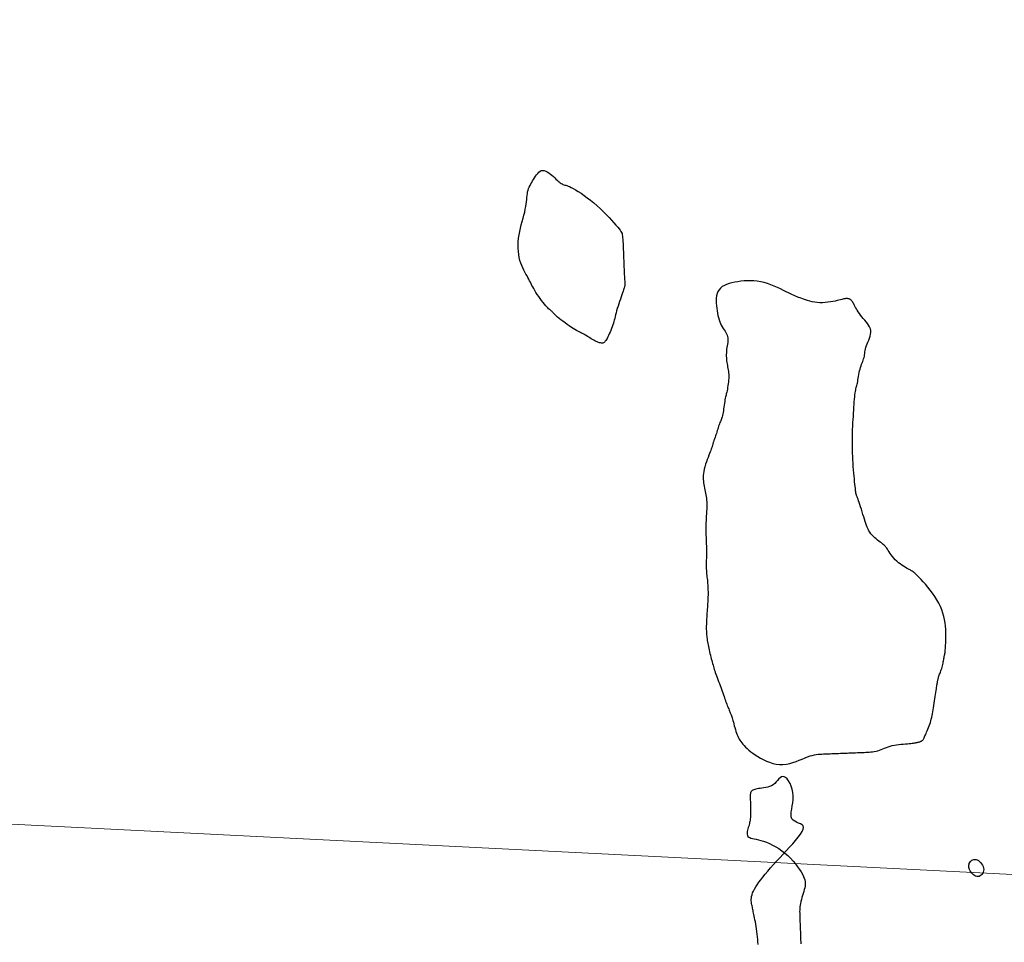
# Model space of a CAD drawing. Header units: millimetres. Extents: x 32690613 to 32693367, y 5343692 to 5344708.
# Tile 479 of 656: x 32692883 to 32692919, y 5344193 to 5344227. Entities that reach past the tile are written whole.
import ezdxf

# ---------------------------------------------------------------- set-up
doc = ezdxf.new("R2010")
doc.units = ezdxf.units.MM
doc.header["$LTSCALE"] = 20
doc.layers.get('0').update_dxf_attribs({"lineweight": 18})
doc.layers.get('Defpoints').update_dxf_attribs({"color": 11, "lineweight": 18})
doc.layers.add('02-DGM_HL_492.00', color=82, linetype='Continuous')

# ---------------------------------------------------------------- blocks, each defined once
blk = doc.blocks.new('A$C78070446')
blk.add_line((4469482.471, 5342769.75), (4470232.054, 5342702.499))

msp = doc.modelspace()

# ---------------------------------------------------------------- linework, layer by layer
at = {"layer": '02-DGM_HL_492.00', "elevation": 492, "flags": 128}
for points in [[(32692904.205, 5344214.887), (32692904.182, 5344214.844), (32692904.16, 5344214.808), (32692904.139, 5344214.778), (32692904.119, 5344214.754), (32692904.098, 5344214.736), (32692904.075, 5344214.723), (32692904.051, 5344214.715), (32692904.024, 5344214.711), (32692903.994, 5344214.712), (32692903.96, 5344214.718), (32692903.924, 5344214.726), (32692903.886, 5344214.739), (32692903.845, 5344214.754), (32692903.802, 5344214.773), (32692903.758, 5344214.795), (32692903.713, 5344214.818), (32692903.667, 5344214.844), (32692903.62, 5344214.872), (32692903.574, 5344214.901), (32692903.527, 5344214.93), (32692903.481, 5344214.959), (32692903.435, 5344214.987), (32692903.39, 5344215.013), (32692903.347, 5344215.038), (32692903.305, 5344215.06), (32692903.263, 5344215.081), (32692903.221, 5344215.102), (32692903.177, 5344215.123), (32692903.13, 5344215.148), (32692903.079, 5344215.175), (32692903.022, 5344215.208), (32692902.96, 5344215.247), (32692902.89, 5344215.292), (32692902.815, 5344215.343), (32692902.737, 5344215.398), (32692902.658, 5344215.455), (32692902.581, 5344215.513), (32692902.507, 5344215.569), (32692902.44, 5344215.622), (32692902.381, 5344215.671), (32692902.332, 5344215.714), (32692902.293, 5344215.751), (32692902.261, 5344215.783), (32692902.235, 5344215.81), (32692902.214, 5344215.834), (32692902.196, 5344215.854), (32692902.18, 5344215.872), (32692902.164, 5344215.888), (32692902.147, 5344215.902), (32692902.128, 5344215.917), (32692902.107, 5344215.933), (32692902.083, 5344215.952), (32692902.056, 5344215.976), (32692902.025, 5344216.005), (32692901.989, 5344216.042), (32692901.948, 5344216.088), (32692901.902, 5344216.143), (32692901.851, 5344216.206), (32692901.798, 5344216.276), (32692901.744, 5344216.35), (32692901.69, 5344216.426), (32692901.637, 5344216.503), (32692901.588, 5344216.578), (32692901.544, 5344216.649), (32692901.505, 5344216.715), (32692901.471, 5344216.777), (32692901.44, 5344216.835), (32692901.412, 5344216.891), (32692901.384, 5344216.947), (32692901.357, 5344217.002), (32692901.328, 5344217.059), (32692901.296, 5344217.119), (32692901.26, 5344217.182), (32692901.222, 5344217.249), (32692901.182, 5344217.321), (32692901.142, 5344217.397), (32692901.102, 5344217.478), (32692901.065, 5344217.564), (32692901.03, 5344217.656), (32692901, 5344217.753), (32692900.976, 5344217.857), (32692900.957, 5344217.966), (32692900.944, 5344218.079), (32692900.936, 5344218.197), (32692900.935, 5344218.317), (32692900.94, 5344218.44), (32692900.951, 5344218.565), (32692900.968, 5344218.69), (32692900.991, 5344218.816), (32692901.018, 5344218.942), (32692901.049, 5344219.065), (32692901.082, 5344219.187), (32692901.114, 5344219.305), (32692901.146, 5344219.42), (32692901.174, 5344219.529), (32692901.198, 5344219.633), (32692901.216, 5344219.731), (32692901.23, 5344219.823), (32692901.24, 5344219.909), (32692901.248, 5344219.99), (32692901.255, 5344220.066), (32692901.262, 5344220.138), (32692901.272, 5344220.206), (32692901.284, 5344220.271), (32692901.3, 5344220.332), (32692901.32, 5344220.392), (32692901.344, 5344220.449), (32692901.371, 5344220.505), (32692901.4, 5344220.561), (32692901.432, 5344220.616), (32692901.465, 5344220.672), (32692901.5, 5344220.729), (32692901.535, 5344220.788), (32692901.572, 5344220.845), (32692901.611, 5344220.9), (32692901.652, 5344220.95), (32692901.694, 5344220.993), (32692901.739, 5344221.027), (32692901.786, 5344221.05), (32692901.837, 5344221.059), (32692901.89, 5344221.054), (32692901.946, 5344221.036), (32692902.003, 5344221.007), (32692902.061, 5344220.969), (32692902.118, 5344220.926), (32692902.174, 5344220.879), (32692902.228, 5344220.831), (32692902.279, 5344220.785), (32692902.325, 5344220.742), (32692902.368, 5344220.702), (32692902.409, 5344220.667), (32692902.446, 5344220.635), (32692902.481, 5344220.607), (32692902.515, 5344220.583), (32692902.548, 5344220.563), (32692902.58, 5344220.546), (32692902.612, 5344220.534), (32692902.645, 5344220.523), (32692902.682, 5344220.512), (32692902.722, 5344220.5), (32692902.769, 5344220.484), (32692902.823, 5344220.462), (32692902.887, 5344220.433), (32692902.961, 5344220.395), (32692903.047, 5344220.345), (32692903.143, 5344220.286), (32692903.247, 5344220.217), (32692903.358, 5344220.139), (32692903.475, 5344220.054), (32692903.594, 5344219.962), (32692903.714, 5344219.864), (32692903.834, 5344219.761), (32692903.951, 5344219.655), (32692904.065, 5344219.547), (32692904.173, 5344219.439), (32692904.275, 5344219.333), (32692904.37, 5344219.232), (32692904.455, 5344219.138), (32692904.53, 5344219.052), (32692904.594, 5344218.978), (32692904.645, 5344218.916), (32692904.685, 5344218.864), (32692904.715, 5344218.819), (32692904.737, 5344218.778), (32692904.753, 5344218.737), (32692904.763, 5344218.694), (32692904.771, 5344218.646), (32692904.776, 5344218.589), (32692904.781, 5344218.521), (32692904.786, 5344218.443), (32692904.79, 5344218.356), (32692904.795, 5344218.261), (32692904.799, 5344218.161), (32692904.804, 5344218.056), (32692904.808, 5344217.949), (32692904.812, 5344217.84), (32692904.816, 5344217.731), (32692904.821, 5344217.623), (32692904.825, 5344217.519), (32692904.829, 5344217.418), (32692904.833, 5344217.324), (32692904.837, 5344217.237), (32692904.84, 5344217.159), (32692904.844, 5344217.091), (32692904.847, 5344217.034), (32692904.85, 5344216.987), (32692904.852, 5344216.949), (32692904.854, 5344216.918), (32692904.855, 5344216.893), (32692904.856, 5344216.871), (32692904.855, 5344216.852), (32692904.854, 5344216.834), (32692904.851, 5344216.815), (32692904.847, 5344216.794), (32692904.842, 5344216.77), (32692904.834, 5344216.742), (32692904.824, 5344216.708), (32692904.81, 5344216.667), (32692904.794, 5344216.618), (32692904.774, 5344216.56), (32692904.75, 5344216.491), (32692904.724, 5344216.415), (32692904.695, 5344216.332), (32692904.665, 5344216.244), (32692904.636, 5344216.155), (32692904.606, 5344216.066), (32692904.579, 5344215.98), (32692904.554, 5344215.898), (32692904.533, 5344215.822), (32692904.515, 5344215.751), (32692904.498, 5344215.685), (32692904.483, 5344215.622), (32692904.467, 5344215.561), (32692904.452, 5344215.501), (32692904.434, 5344215.44), (32692904.415, 5344215.378), (32692904.392, 5344215.313), (32692904.368, 5344215.247), (32692904.341, 5344215.181), (32692904.313, 5344215.116), (32692904.285, 5344215.052), (32692904.257, 5344214.992), (32692904.23, 5344214.937)], [(32692908.204, 5344211.345), (32692908.19, 5344211.301), (32692908.176, 5344211.26), (32692908.164, 5344211.224), (32692908.152, 5344211.19), (32692908.142, 5344211.16), (32692908.132, 5344211.133), (32692908.123, 5344211.108), (32692908.116, 5344211.086), (32692908.109, 5344211.066), (32692908.104, 5344211.047), (32692908.099, 5344211.03), (32692908.094, 5344211.013), (32692908.09, 5344210.997), (32692908.085, 5344210.981), (32692908.081, 5344210.964), (32692908.075, 5344210.945), (32692908.07, 5344210.925), (32692908.062, 5344210.903), (32692908.054, 5344210.877), (32692908.043, 5344210.846), (32692908.03, 5344210.81), (32692908.015, 5344210.767), (32692907.996, 5344210.717), (32692907.973, 5344210.658), (32692907.947, 5344210.59), (32692907.918, 5344210.514), (32692907.888, 5344210.432), (32692907.857, 5344210.347), (32692907.827, 5344210.259), (32692907.8, 5344210.17), (32692907.777, 5344210.083), (32692907.758, 5344209.999), (32692907.746, 5344209.919), (32692907.739, 5344209.844), (32692907.737, 5344209.773), (32692907.739, 5344209.704), (32692907.744, 5344209.638), (32692907.752, 5344209.574), (32692907.763, 5344209.511), (32692907.774, 5344209.449), (32692907.787, 5344209.387), (32692907.8, 5344209.325), (32692907.812, 5344209.263), (32692907.824, 5344209.2), (32692907.836, 5344209.137), (32692907.846, 5344209.073), (32692907.854, 5344209.009), (32692907.861, 5344208.945), (32692907.865, 5344208.879), (32692907.867, 5344208.813), (32692907.868, 5344208.747), (32692907.867, 5344208.68), (32692907.865, 5344208.614), (32692907.862, 5344208.549), (32692907.858, 5344208.484), (32692907.854, 5344208.421), (32692907.85, 5344208.359), (32692907.847, 5344208.298), (32692907.844, 5344208.238), (32692907.841, 5344208.179), (32692907.838, 5344208.12), (32692907.836, 5344208.061), (32692907.834, 5344208.002), (32692907.833, 5344207.943), (32692907.833, 5344207.883), (32692907.834, 5344207.822), (32692907.835, 5344207.761), (32692907.836, 5344207.699), (32692907.838, 5344207.637), (32692907.84, 5344207.575), (32692907.843, 5344207.513), (32692907.845, 5344207.45), (32692907.848, 5344207.388), (32692907.85, 5344207.325), (32692907.852, 5344207.262), (32692907.854, 5344207.199), (32692907.855, 5344207.136), (32692907.856, 5344207.072), (32692907.856, 5344207.007), (32692907.856, 5344206.941), (32692907.854, 5344206.875), (32692907.853, 5344206.808), (32692907.851, 5344206.74), (32692907.849, 5344206.673), (32692907.847, 5344206.607), (32692907.847, 5344206.541), (32692907.847, 5344206.476), (32692907.849, 5344206.413), (32692907.852, 5344206.351), (32692907.856, 5344206.291), (32692907.862, 5344206.232), (32692907.868, 5344206.174), (32692907.875, 5344206.116), (32692907.882, 5344206.058), (32692907.889, 5344206), (32692907.895, 5344205.942), (32692907.9, 5344205.883), (32692907.905, 5344205.823), (32692907.908, 5344205.762), (32692907.911, 5344205.7), (32692907.913, 5344205.639), (32692907.914, 5344205.576), (32692907.915, 5344205.514), (32692907.914, 5344205.452), (32692907.912, 5344205.389), (32692907.91, 5344205.326), (32692907.907, 5344205.263), (32692907.904, 5344205.198), (32692907.9, 5344205.133), (32692907.895, 5344205.067), (32692907.891, 5344204.999), (32692907.886, 5344204.929), (32692907.881, 5344204.858), (32692907.875, 5344204.785), (32692907.87, 5344204.712), (32692907.866, 5344204.639), (32692907.861, 5344204.567), (32692907.858, 5344204.497), (32692907.854, 5344204.429), (32692907.852, 5344204.365), (32692907.851, 5344204.304), (32692907.85, 5344204.247), (32692907.851, 5344204.192), (32692907.852, 5344204.14), (32692907.854, 5344204.089), (32692907.857, 5344204.039), (32692907.861, 5344203.989), (32692907.866, 5344203.94), (32692907.872, 5344203.889), (32692907.879, 5344203.838), (32692907.886, 5344203.785), (32692907.895, 5344203.731), (32692907.904, 5344203.676), (32692907.915, 5344203.619), (32692907.927, 5344203.56), (32692907.94, 5344203.499), (32692907.955, 5344203.436), (32692907.97, 5344203.371), (32692907.986, 5344203.306), (32692908.002, 5344203.24), (32692908.019, 5344203.175), (32692908.035, 5344203.112), (32692908.052, 5344203.05), (32692908.067, 5344202.99), (32692908.082, 5344202.934), (32692908.097, 5344202.88), (32692908.111, 5344202.827), (32692908.126, 5344202.775), (32692908.142, 5344202.722), (32692908.159, 5344202.668), (32692908.178, 5344202.611), (32692908.199, 5344202.551), (32692908.223, 5344202.488), (32692908.249, 5344202.421), (32692908.276, 5344202.351), (32692908.304, 5344202.28), (32692908.332, 5344202.207), (32692908.361, 5344202.134), (32692908.388, 5344202.062), (32692908.415, 5344201.991), (32692908.439, 5344201.922), (32692908.462, 5344201.855), (32692908.484, 5344201.79), (32692908.505, 5344201.728), (32692908.524, 5344201.667), (32692908.543, 5344201.609), (32692908.562, 5344201.552), (32692908.581, 5344201.498), (32692908.6, 5344201.447), (32692908.619, 5344201.397), (32692908.637, 5344201.35), (32692908.656, 5344201.306), (32692908.673, 5344201.265), (32692908.69, 5344201.226), (32692908.706, 5344201.191), (32692908.72, 5344201.158), (32692908.733, 5344201.129), (32692908.745, 5344201.101), (32692908.756, 5344201.074), (32692908.767, 5344201.046), (32692908.778, 5344201.016), (32692908.789, 5344200.982), (32692908.801, 5344200.942), (32692908.814, 5344200.896), (32692908.829, 5344200.842), (32692908.845, 5344200.782), (32692908.862, 5344200.717), (32692908.88, 5344200.648), (32692908.9, 5344200.579), (32692908.919, 5344200.509), (32692908.94, 5344200.441), (32692908.961, 5344200.377), (32692908.982, 5344200.318), (32692909.005, 5344200.263), (32692909.029, 5344200.211), (32692909.055, 5344200.162), (32692909.084, 5344200.114), (32692909.116, 5344200.067), (32692909.153, 5344200.019), (32692909.194, 5344199.97), (32692909.24, 5344199.918), (32692909.292, 5344199.864), (32692909.35, 5344199.809), (32692909.414, 5344199.752), (32692909.485, 5344199.694), (32692909.563, 5344199.636), (32692909.647, 5344199.577), (32692909.74, 5344199.518), (32692909.839, 5344199.46), (32692909.946, 5344199.404), (32692910.058, 5344199.352), (32692910.175, 5344199.306), (32692910.296, 5344199.268), (32692910.419, 5344199.24), (32692910.543, 5344199.224), (32692910.669, 5344199.221), (32692910.793, 5344199.233), (32692910.916, 5344199.258), (32692911.037, 5344199.293), (32692911.154, 5344199.334), (32692911.267, 5344199.379), (32692911.376, 5344199.425), (32692911.479, 5344199.468), (32692911.575, 5344199.507), (32692911.664, 5344199.538), (32692911.746, 5344199.561), (32692911.823, 5344199.579), (32692911.895, 5344199.592), (32692911.963, 5344199.601), (32692912.028, 5344199.606), (32692912.092, 5344199.61), (32692912.154, 5344199.613), (32692912.217, 5344199.615), (32692912.279, 5344199.617), (32692912.342, 5344199.62), (32692912.404, 5344199.622), (32692912.467, 5344199.625), (32692912.529, 5344199.627), (32692912.592, 5344199.63), (32692912.654, 5344199.632), (32692912.716, 5344199.635), (32692912.779, 5344199.637), (32692912.841, 5344199.639), (32692912.904, 5344199.642), (32692912.966, 5344199.644), (32692913.029, 5344199.647), (32692913.091, 5344199.649), (32692913.154, 5344199.652), (32692913.216, 5344199.654), (32692913.279, 5344199.657), (32692913.341, 5344199.659), (32692913.403, 5344199.661), (32692913.466, 5344199.664), (32692913.528, 5344199.666), (32692913.591, 5344199.669), (32692913.653, 5344199.671), (32692913.716, 5344199.674), (32692913.778, 5344199.677), (32692913.841, 5344199.681), (32692913.903, 5344199.686), (32692913.965, 5344199.694), (32692914.027, 5344199.703), (32692914.089, 5344199.716), (32692914.151, 5344199.732), (32692914.213, 5344199.752), (32692914.275, 5344199.775), (32692914.338, 5344199.8), (32692914.403, 5344199.826), (32692914.469, 5344199.851), (32692914.538, 5344199.876), (32692914.61, 5344199.9), (32692914.686, 5344199.92), (32692914.765, 5344199.937), (32692914.847, 5344199.951), (32692914.93, 5344199.962), (32692915.012, 5344199.97), (32692915.093, 5344199.977), (32692915.17, 5344199.984), (32692915.243, 5344199.989), (32692915.309, 5344199.994), (32692915.367, 5344200), (32692915.419, 5344200.006), (32692915.464, 5344200.013), (32692915.504, 5344200.019), (32692915.539, 5344200.026), (32692915.571, 5344200.033), (32692915.6, 5344200.039), (32692915.626, 5344200.046), (32692915.651, 5344200.052), (32692915.675, 5344200.058), (32692915.698, 5344200.064), (32692915.719, 5344200.071), (32692915.739, 5344200.079), (32692915.757, 5344200.088), (32692915.775, 5344200.098), (32692915.79, 5344200.111), (32692915.805, 5344200.125), (32692915.819, 5344200.141), (32692915.832, 5344200.161), (32692915.845, 5344200.184), (32692915.859, 5344200.21), (32692915.873, 5344200.24), (32692915.89, 5344200.275), (32692915.908, 5344200.315), (32692915.928, 5344200.36), (32692915.95, 5344200.41), (32692915.973, 5344200.463), (32692915.997, 5344200.52), (32692916.021, 5344200.58), (32692916.045, 5344200.641), (32692916.067, 5344200.704), (32692916.087, 5344200.767), (32692916.106, 5344200.83), (32692916.122, 5344200.894), (32692916.137, 5344200.959), (32692916.15, 5344201.025), (32692916.163, 5344201.093), (32692916.175, 5344201.163), (32692916.187, 5344201.237), (32692916.199, 5344201.313), (32692916.212, 5344201.394), (32692916.225, 5344201.477), (32692916.239, 5344201.561), (32692916.252, 5344201.644), (32692916.265, 5344201.725), (32692916.278, 5344201.803), (32692916.289, 5344201.876), (32692916.3, 5344201.943), (32692916.309, 5344202.002), (32692916.318, 5344202.054), (32692916.325, 5344202.1), (32692916.331, 5344202.14), (32692916.337, 5344202.176), (32692916.342, 5344202.208), (32692916.347, 5344202.238), (32692916.351, 5344202.265), (32692916.355, 5344202.29), (32692916.36, 5344202.315), (32692916.364, 5344202.34), (32692916.369, 5344202.364), (32692916.375, 5344202.39), (32692916.382, 5344202.416), (32692916.391, 5344202.445), (32692916.401, 5344202.475), (32692916.414, 5344202.508), (32692916.427, 5344202.544), (32692916.442, 5344202.582), (32692916.458, 5344202.622), (32692916.474, 5344202.664), (32692916.489, 5344202.708), (32692916.504, 5344202.753), (32692916.518, 5344202.8), (32692916.531, 5344202.849), (32692916.542, 5344202.898), (32692916.552, 5344202.946), (32692916.561, 5344202.993), (32692916.57, 5344203.039), (32692916.577, 5344203.081), (32692916.583, 5344203.12), (32692916.589, 5344203.154), (32692916.595, 5344203.183), (32692916.6, 5344203.207), (32692916.604, 5344203.227), (32692916.609, 5344203.245), (32692916.612, 5344203.26), (32692916.616, 5344203.273), (32692916.619, 5344203.285), (32692916.622, 5344203.298), (32692916.624, 5344203.311), (32692916.626, 5344203.327), (32692916.628, 5344203.346), (32692916.63, 5344203.369), (32692916.633, 5344203.399), (32692916.636, 5344203.437), (32692916.639, 5344203.484), (32692916.643, 5344203.541), (32692916.648, 5344203.609), (32692916.653, 5344203.688), (32692916.657, 5344203.776), (32692916.66, 5344203.873), (32692916.661, 5344203.975), (32692916.659, 5344204.084), (32692916.653, 5344204.197), (32692916.643, 5344204.312), (32692916.628, 5344204.43), (32692916.608, 5344204.549), (32692916.581, 5344204.669), (32692916.547, 5344204.791), (32692916.505, 5344204.913), (32692916.456, 5344205.035), (32692916.398, 5344205.158), (32692916.33, 5344205.28), (32692916.254, 5344205.402), (32692916.17, 5344205.521), (32692916.082, 5344205.637), (32692915.992, 5344205.748), (32692915.904, 5344205.85), (32692915.82, 5344205.944), (32692915.743, 5344206.028), (32692915.676, 5344206.098), (32692915.62, 5344206.155), (32692915.576, 5344206.2), (32692915.541, 5344206.234), (32692915.515, 5344206.259), (32692915.495, 5344206.276), (32692915.48, 5344206.289), (32692915.468, 5344206.298), (32692915.459, 5344206.304), (32692915.449, 5344206.311), (32692915.44, 5344206.318), (32692915.428, 5344206.326), (32692915.414, 5344206.335), (32692915.395, 5344206.347), (32692915.372, 5344206.36), (32692915.343, 5344206.376), (32692915.307, 5344206.396), (32692915.262, 5344206.42), (32692915.212, 5344206.447), (32692915.156, 5344206.478), (32692915.096, 5344206.513), (32692915.034, 5344206.553), (32692914.972, 5344206.596), (32692914.91, 5344206.643), (32692914.851, 5344206.694), (32692914.795, 5344206.749), (32692914.743, 5344206.807), (32692914.695, 5344206.867), (32692914.65, 5344206.926), (32692914.609, 5344206.984), (32692914.572, 5344207.039), (32692914.538, 5344207.09), (32692914.508, 5344207.136), (32692914.481, 5344207.175), (32692914.456, 5344207.209), (32692914.433, 5344207.238), (32692914.409, 5344207.265), (32692914.384, 5344207.29), (32692914.356, 5344207.315), (32692914.325, 5344207.34), (32692914.288, 5344207.369), (32692914.246, 5344207.4), (32692914.199, 5344207.435), (32692914.149, 5344207.473), (32692914.097, 5344207.515), (32692914.044, 5344207.559), (32692913.993, 5344207.606), (32692913.945, 5344207.656), (32692913.9, 5344207.708), (32692913.861, 5344207.762), (32692913.826, 5344207.819), (32692913.796, 5344207.879), (32692913.768, 5344207.942), (32692913.742, 5344208.01), (32692913.716, 5344208.082), (32692913.691, 5344208.159), (32692913.665, 5344208.241), (32692913.638, 5344208.328), (32692913.609, 5344208.419), (32692913.58, 5344208.512), (32692913.55, 5344208.604), (32692913.522, 5344208.693), (32692913.495, 5344208.776), (32692913.47, 5344208.853), (32692913.447, 5344208.92), (32692913.428, 5344208.976), (32692913.411, 5344209.022), (32692913.397, 5344209.059), (32692913.386, 5344209.089), (32692913.377, 5344209.112), (32692913.37, 5344209.13), (32692913.364, 5344209.145), (32692913.359, 5344209.157), (32692913.355, 5344209.169), (32692913.352, 5344209.181), (32692913.35, 5344209.197), (32692913.347, 5344209.217), (32692913.344, 5344209.243), (32692913.34, 5344209.277), (32692913.335, 5344209.321), (32692913.33, 5344209.377), (32692913.322, 5344209.446), (32692913.314, 5344209.527), (32692913.304, 5344209.618), (32692913.294, 5344209.718), (32692913.284, 5344209.825), (32692913.273, 5344209.938), (32692913.263, 5344210.055), (32692913.254, 5344210.175), (32692913.246, 5344210.296), (32692913.238, 5344210.418), (32692913.232, 5344210.541), (32692913.227, 5344210.664), (32692913.224, 5344210.788), (32692913.221, 5344210.913), (32692913.22, 5344211.038), (32692913.221, 5344211.163), (32692913.223, 5344211.288), (32692913.226, 5344211.413), (32692913.231, 5344211.537), (32692913.237, 5344211.66), (32692913.243, 5344211.782), (32692913.249, 5344211.902), (32692913.256, 5344212.02), (32692913.263, 5344212.135), (32692913.27, 5344212.248), (32692913.277, 5344212.356), (32692913.284, 5344212.46), (32692913.291, 5344212.559), (32692913.298, 5344212.651), (32692913.306, 5344212.736), (32692913.314, 5344212.813), (32692913.323, 5344212.88), (32692913.332, 5344212.939), (32692913.342, 5344212.989), (32692913.353, 5344213.034), (32692913.364, 5344213.075), (32692913.375, 5344213.115), (32692913.385, 5344213.155), (32692913.396, 5344213.198), (32692913.406, 5344213.246), (32692913.416, 5344213.3), (32692913.426, 5344213.359), (32692913.436, 5344213.423), (32692913.446, 5344213.49), (32692913.458, 5344213.558), (32692913.47, 5344213.627), (32692913.485, 5344213.694), (32692913.501, 5344213.759), (32692913.519, 5344213.821), (32692913.539, 5344213.879), (32692913.559, 5344213.934), (32692913.58, 5344213.987), (32692913.6, 5344214.038), (32692913.619, 5344214.088), (32692913.635, 5344214.137), (32692913.649, 5344214.186), (32692913.66, 5344214.235), (32692913.668, 5344214.285), (32692913.675, 5344214.336), (32692913.682, 5344214.388), (32692913.691, 5344214.442), (32692913.702, 5344214.499), (32692913.717, 5344214.557), (32692913.736, 5344214.619), (32692913.762, 5344214.684), (32692913.79, 5344214.752), (32692913.82, 5344214.822), (32692913.849, 5344214.892), (32692913.873, 5344214.964), (32692913.891, 5344215.036), (32692913.9, 5344215.106), (32692913.898, 5344215.176), (32692913.883, 5344215.243), (32692913.855, 5344215.309), (32692913.818, 5344215.373), (32692913.774, 5344215.436), (32692913.725, 5344215.498), (32692913.673, 5344215.559), (32692913.621, 5344215.62), (32692913.57, 5344215.68), (32692913.522, 5344215.741), (32692913.479, 5344215.801), (32692913.439, 5344215.86), (32692913.402, 5344215.917), (32692913.369, 5344215.971), (32692913.339, 5344216.023), (32692913.313, 5344216.071), (32692913.289, 5344216.114), (32692913.268, 5344216.152), (32692913.249, 5344216.186), (32692913.232, 5344216.215), (32692913.216, 5344216.24), (32692913.201, 5344216.262), (32692913.187, 5344216.28), (32692913.172, 5344216.296), (32692913.156, 5344216.309), (32692913.139, 5344216.32), (32692913.122, 5344216.329), (32692913.103, 5344216.336), (32692913.084, 5344216.341), (32692913.064, 5344216.344), (32692913.043, 5344216.347), (32692913.022, 5344216.348), (32692913.002, 5344216.347), (32692912.981, 5344216.346), (32692912.958, 5344216.343), (32692912.934, 5344216.339), (32692912.905, 5344216.334), (32692912.871, 5344216.326), (32692912.831, 5344216.317), (32692912.783, 5344216.306), (32692912.726, 5344216.292), (32692912.659, 5344216.276), (32692912.583, 5344216.259), (32692912.5, 5344216.242), (32692912.411, 5344216.225), (32692912.318, 5344216.211), (32692912.222, 5344216.201), (32692912.124, 5344216.195), (32692912.027, 5344216.196), (32692911.931, 5344216.203), (32692911.837, 5344216.216), (32692911.746, 5344216.233), (32692911.659, 5344216.255), (32692911.575, 5344216.278), (32692911.497, 5344216.303), (32692911.424, 5344216.328), (32692911.357, 5344216.351), (32692911.297, 5344216.373), (32692911.241, 5344216.393), (32692911.187, 5344216.414), (32692911.134, 5344216.435), (32692911.078, 5344216.459), (32692911.017, 5344216.486), (32692910.95, 5344216.518), (32692910.873, 5344216.556), (32692910.785, 5344216.601), (32692910.688, 5344216.651), (32692910.582, 5344216.704), (32692910.469, 5344216.757), (32692910.35, 5344216.81), (32692910.228, 5344216.86), (32692910.103, 5344216.904), (32692909.976, 5344216.941), (32692909.85, 5344216.969), (32692909.725, 5344216.988), (32692909.6, 5344217), (32692909.477, 5344217.005), (32692909.356, 5344217.003), (32692909.238, 5344216.996), (32692909.121, 5344216.985), (32692909.008, 5344216.97), (32692908.898, 5344216.951), (32692908.792, 5344216.929), (32692908.692, 5344216.902), (32692908.599, 5344216.87), (32692908.514, 5344216.832), (32692908.438, 5344216.788), (32692908.372, 5344216.736), (32692908.319, 5344216.676), (32692908.277, 5344216.607), (32692908.247, 5344216.531), (32692908.228, 5344216.449), (32692908.217, 5344216.362), (32692908.213, 5344216.272), (32692908.216, 5344216.179), (32692908.223, 5344216.086), (32692908.234, 5344215.994), (32692908.247, 5344215.904), (32692908.262, 5344215.817), (32692908.279, 5344215.732), (32692908.299, 5344215.651), (32692908.321, 5344215.573), (32692908.346, 5344215.5), (32692908.373, 5344215.431), (32692908.403, 5344215.367), (32692908.436, 5344215.308), (32692908.47, 5344215.254), (32692908.505, 5344215.202), (32692908.539, 5344215.153), (32692908.57, 5344215.106), (32692908.597, 5344215.058), (32692908.62, 5344215.01), (32692908.636, 5344214.959), (32692908.645, 5344214.906), (32692908.647, 5344214.851), (32692908.644, 5344214.793), (32692908.638, 5344214.733), (32692908.629, 5344214.672), (32692908.618, 5344214.611), (32692908.608, 5344214.548), (32692908.599, 5344214.485), (32692908.592, 5344214.422), (32692908.588, 5344214.36), (32692908.586, 5344214.298), (32692908.586, 5344214.237), (32692908.589, 5344214.176), (32692908.593, 5344214.117), (32692908.599, 5344214.058), (32692908.607, 5344214.002), (32692908.616, 5344213.946), (32692908.626, 5344213.892), (32692908.636, 5344213.838), (32692908.646, 5344213.784), (32692908.656, 5344213.73), (32692908.664, 5344213.673), (32692908.67, 5344213.615), (32692908.674, 5344213.554), (32692908.675, 5344213.49), (32692908.673, 5344213.424), (32692908.669, 5344213.356), (32692908.663, 5344213.287), (32692908.655, 5344213.219), (32692908.646, 5344213.151), (32692908.635, 5344213.086), (32692908.624, 5344213.023), (32692908.612, 5344212.963), (32692908.6, 5344212.905), (32692908.587, 5344212.85), (32692908.575, 5344212.795), (32692908.562, 5344212.74), (32692908.55, 5344212.684), (32692908.538, 5344212.625), (32692908.527, 5344212.564), (32692908.516, 5344212.5), (32692908.506, 5344212.432), (32692908.496, 5344212.364), (32692908.487, 5344212.296), (32692908.477, 5344212.229), (32692908.467, 5344212.166), (32692908.457, 5344212.107), (32692908.447, 5344212.054), (32692908.435, 5344212.007), (32692908.423, 5344211.966), (32692908.41, 5344211.929), (32692908.397, 5344211.895), (32692908.382, 5344211.861), (32692908.368, 5344211.827), (32692908.352, 5344211.791), (32692908.336, 5344211.751), (32692908.32, 5344211.706), (32692908.303, 5344211.657), (32692908.286, 5344211.605), (32692908.269, 5344211.552), (32692908.252, 5344211.498), (32692908.236, 5344211.445), (32692908.22, 5344211.393)], [(32692917.811, 5344195.719), (32692917.853, 5344195.695), (32692917.895, 5344195.662), (32692917.934, 5344195.622), (32692917.969, 5344195.576), (32692918, 5344195.526), (32692918.024, 5344195.474), (32692918.04, 5344195.42), (32692918.047, 5344195.367), (32692918.044, 5344195.316), (32692918.032, 5344195.269), (32692918.011, 5344195.226), (32692917.984, 5344195.188), (32692917.952, 5344195.156), (32692917.915, 5344195.131), (32692917.876, 5344195.115), (32692917.835, 5344195.109), (32692917.793, 5344195.112), (32692917.751, 5344195.125), (32692917.711, 5344195.145), (32692917.672, 5344195.172), (32692917.636, 5344195.204), (32692917.603, 5344195.24), (32692917.573, 5344195.279), (32692917.548, 5344195.32), (32692917.528, 5344195.361), (32692917.514, 5344195.402), (32692917.504, 5344195.442), (32692917.5, 5344195.481), (32692917.501, 5344195.52), (32692917.508, 5344195.557), (32692917.519, 5344195.592), (32692917.536, 5344195.625), (32692917.559, 5344195.656), (32692917.585, 5344195.683), (32692917.616, 5344195.706), (32692917.651, 5344195.724), (32692917.688, 5344195.735), (32692917.727, 5344195.738), (32692917.769, 5344195.734)]]:
    msp.add_lwpolyline(points, close=True, dxfattribs=at)
msp.add_lwpolyline([(32692909.757, 5344192.608), (32692909.751, 5344192.702), (32692909.744, 5344192.798), (32692909.735, 5344192.896), (32692909.724, 5344192.993), (32692909.712, 5344193.088), (32692909.699, 5344193.181), (32692909.685, 5344193.271), (32692909.67, 5344193.357), (32692909.654, 5344193.438), (32692909.639, 5344193.515), (32692909.625, 5344193.586), (32692909.611, 5344193.652), (32692909.599, 5344193.711), (32692909.588, 5344193.764), (32692909.578, 5344193.813), (32692909.569, 5344193.858), (32692909.56, 5344193.901), (32692909.551, 5344193.942), (32692909.543, 5344193.983), (32692909.534, 5344194.025), (32692909.525, 5344194.069), (32692909.517, 5344194.114), (32692909.51, 5344194.162), (32692909.506, 5344194.212), (32692909.505, 5344194.264), (32692909.508, 5344194.32), (32692909.517, 5344194.378), (32692909.532, 5344194.44), (32692909.554, 5344194.505), (32692909.584, 5344194.574), (32692909.621, 5344194.647), (32692909.666, 5344194.724), (32692909.719, 5344194.807), (32692909.78, 5344194.895), (32692909.85, 5344194.989), (32692909.929, 5344195.089), (32692910.017, 5344195.195), (32692910.113, 5344195.308), (32692910.216, 5344195.425), (32692910.324, 5344195.546), (32692910.437, 5344195.671), (32692910.554, 5344195.798), (32692910.672, 5344195.927), (32692910.792, 5344196.057), (32692910.912, 5344196.186), (32692911.027, 5344196.313), (32692911.135, 5344196.437), (32692911.231, 5344196.553), (32692911.313, 5344196.662), (32692911.375, 5344196.76), (32692911.414, 5344196.845), (32692911.426, 5344196.915), (32692911.409, 5344196.97), (32692911.369, 5344197.012), (32692911.311, 5344197.046), (32692911.242, 5344197.075), (32692911.17, 5344197.104), (32692911.1, 5344197.137), (32692911.04, 5344197.179), (32692910.996, 5344197.232), (32692910.973, 5344197.301), (32692910.968, 5344197.385), (32692910.976, 5344197.481), (32692910.993, 5344197.587), (32692911.013, 5344197.7), (32692911.032, 5344197.82), (32692911.045, 5344197.943), (32692911.047, 5344198.068), (32692911.035, 5344198.192), (32692911.009, 5344198.313), (32692910.973, 5344198.426), (32692910.928, 5344198.529), (32692910.878, 5344198.619), (32692910.823, 5344198.693), (32692910.768, 5344198.747), (32692910.714, 5344198.778), (32692910.662, 5344198.785), (32692910.614, 5344198.77), (32692910.566, 5344198.738), (32692910.519, 5344198.694), (32692910.471, 5344198.642), (32692910.42, 5344198.587), (32692910.366, 5344198.533), (32692910.308, 5344198.484), (32692910.245, 5344198.445), (32692910.177, 5344198.415), (32692910.107, 5344198.391), (32692910.036, 5344198.374), (32692909.966, 5344198.362), (32692909.897, 5344198.353), (32692909.832, 5344198.345), (32692909.772, 5344198.338), (32692909.718, 5344198.33), (32692909.67, 5344198.321), (32692909.629, 5344198.31), (32692909.593, 5344198.298), (32692909.562, 5344198.284), (32692909.536, 5344198.268), (32692909.515, 5344198.25), (32692909.498, 5344198.23), (32692909.485, 5344198.207), (32692909.476, 5344198.181), (32692909.47, 5344198.152), (32692909.466, 5344198.118), (32692909.464, 5344198.078), (32692909.465, 5344198.033), (32692909.466, 5344197.982), (32692909.468, 5344197.923), (32692909.471, 5344197.857), (32692909.473, 5344197.785), (32692909.476, 5344197.709), (32692909.478, 5344197.632), (32692909.479, 5344197.554), (32692909.48, 5344197.478), (32692909.479, 5344197.406), (32692909.477, 5344197.34), (32692909.474, 5344197.281), (32692909.469, 5344197.228), (32692909.462, 5344197.18), (32692909.454, 5344197.135), (32692909.444, 5344197.093), (32692909.434, 5344197.051), (32692909.422, 5344197.007), (32692909.409, 5344196.962), (32692909.394, 5344196.913), (32692909.381, 5344196.861), (32692909.368, 5344196.808), (32692909.359, 5344196.757), (32692909.355, 5344196.707), (32692909.356, 5344196.661), (32692909.364, 5344196.62), (32692909.382, 5344196.585), (32692909.409, 5344196.559), (32692909.446, 5344196.538), (32692909.492, 5344196.522), (32692909.548, 5344196.508), (32692909.613, 5344196.495), (32692909.687, 5344196.48), (32692909.769, 5344196.461), (32692909.86, 5344196.437), (32692909.959, 5344196.406), (32692910.064, 5344196.367), (32692910.174, 5344196.321), (32692910.287, 5344196.266), (32692910.402, 5344196.204), (32692910.517, 5344196.135), (32692910.63, 5344196.057), (32692910.74, 5344195.971), (32692910.845, 5344195.878), (32692910.945, 5344195.779), (32692911.038, 5344195.677), (32692911.124, 5344195.573), (32692911.202, 5344195.47), (32692911.272, 5344195.37), (32692911.332, 5344195.276), (32692911.382, 5344195.19), (32692911.422, 5344195.113), (32692911.451, 5344195.044), (32692911.472, 5344194.982), (32692911.484, 5344194.923), (32692911.489, 5344194.867), (32692911.488, 5344194.811), (32692911.48, 5344194.754), (32692911.468, 5344194.693), (32692911.452, 5344194.628), (32692911.433, 5344194.558), (32692911.412, 5344194.485), (32692911.39, 5344194.411), (32692911.368, 5344194.336), (32692911.347, 5344194.262), (32692911.329, 5344194.189), (32692911.313, 5344194.12), (32692911.3, 5344194.055), (32692911.292, 5344193.993), (32692911.286, 5344193.933), (32692911.283, 5344193.876), (32692911.282, 5344193.818), (32692911.283, 5344193.761), (32692911.285, 5344193.702), (32692911.287, 5344193.641), (32692911.289, 5344193.577), (32692911.292, 5344193.51), (32692911.295, 5344193.441), (32692911.297, 5344193.37), (32692911.3, 5344193.298), (32692911.303, 5344193.224), (32692911.306, 5344193.149), (32692911.309, 5344193.075), (32692911.312, 5344193), (32692911.315, 5344192.925), (32692911.317, 5344192.852), (32692911.319, 5344192.779), (32692911.321, 5344192.708), (32692911.321, 5344192.639)], dxfattribs=at)

# ---------------------------------------------------------------- block references
at = {"layer": 'Defpoints', "rotation": 2.237485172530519}
msp.add_blockref('A$C78070446', (28434719.524, -168960.664), dxfattribs=at)

doc.saveas('drawing.dxf')
